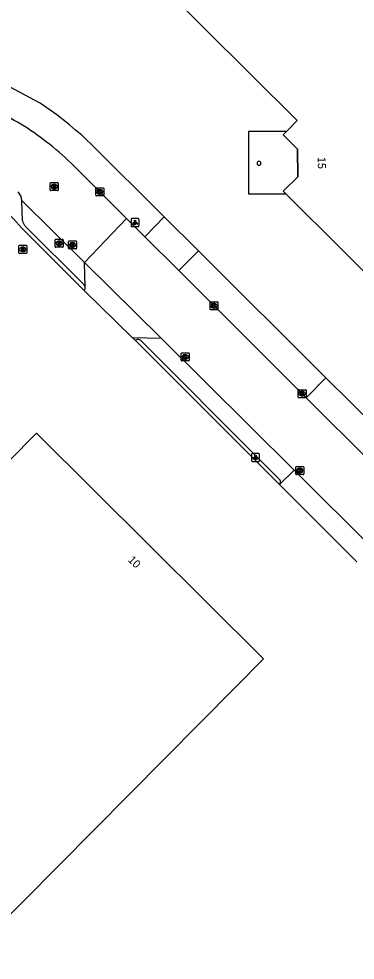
# Model space of a CAD drawing. Extents: x 155018 to 156648, y 383980 to 385733.
# Drawn here: x 155567.3 to 155609.3, y 385363.3 to 385480.9 of the extents above; entities that cross this region are included whole.
import ezdxf

# ---------------------------------------------------------------- set-up
doc = ezdxf.new("R2010")
doc.units = 0
for name, color, linetype in [('IMGEO_Brandkraan', 7, 'Continuous'), ('IMGEO_Kolk', 7, 'Continuous'), ('IMGEO_Lichtpunt', 7, 'Continuous'), ('IMGEO_Pand', 7, 'Continuous'), ('IMGEO_Pand_nummerreeks', 7, 'Continuous'), ('IMGEO_Pand_overbouw', 7, 'Continuous'), ('IMGEO_Parkeervlak_open', 7, 'Continuous'), ('IMGEO_Rijbaan_lokaal_gesloten', 7, 'Continuous'), ('IMGEO_Rijbaan_lokaal_open', 7, 'Continuous'), ('IMGEO_Rioolput', 7, 'Continuous'), ('IMGEO_Voetpad_open', 7, 'Continuous')]:
    doc.layers.add(name, color=color, linetype=linetype)

msp = doc.modelspace()

# ---------------------------------------------------------------- linework, layer by layer
at = {"layer": 'IMGEO_Brandkraan'}
for p, q in [((155571.81, 385452.45), (155571.81, 385453.31)), ((155571.88, 385453.38), (155572.73, 385453.38)), ((155572.73, 385452.38), (155571.88, 385452.38)), ((155572.29, 385453.16), (155572.32, 385453.16)), ((155572.32, 385452.6), (155572.29, 385452.6)), ((155572.81, 385453.31), (155572.81, 385452.45))]:
    msp.add_line(p, q, dxfattribs=at)
for points in [[(155571.81, 385452.45), (155571.81, 385453.31)], [(155571.88, 385453.38), (155572.73, 385453.38)], [(155572.73, 385452.38), (155571.88, 385452.38)], [(155572.15, 385453.08), (155572.15, 385452.68), (155572.37, 385452.68)], [(155572.38, 385453.08), (155572.15, 385453.08)], [(155572.33, 385453), (155572.28, 385453), (155572.28, 385452.92)], [(155572.28, 385452.92), (155572.33, 385452.92)], [(155572.34, 385452.85), (155572.28, 385452.85), (155572.28, 385452.77)], [(155572.28, 385452.77), (155572.34, 385452.77)], [(155572.81, 385453.31), (155572.81, 385452.45)]]:
    msp.add_lwpolyline(points, dxfattribs=at)
for centre, radius, start, end in [((155571.88, 385453.3), 0.0765, 91.552, 178.448), ((155571.88, 385453.3), 0.0765, 91.552, 178.448), ((155571.88, 385452.46), 0.0765, 181.552, 268.448), ((155571.88, 385452.46), 0.0765, 181.552, 268.448), ((155572.33, 385452.96), 0.0379, 267.8285, 90.9355), ((155572.34, 385452.81), 0.0404, 269.8759, 90.5077), ((155572.37, 385452.93), 0.251, 268.6676, 293.5347), ((155572.39, 385452.93), 0.145, 59.4692, 91.5367), ((155572.41, 385452.98), 0.0922, 285.5137, 58.1501), ((155572.42, 385452.79), 0.105, 301.3115, 78.989), ((155572.73, 385453.3), 0.0765, 1.552, 88.448), ((155572.73, 385453.3), 0.0765, 1.552, 88.448), ((155572.73, 385452.46), 0.0765, 271.552, 358.448), ((155572.73, 385452.46), 0.0765, 271.552, 358.448)]:
    msp.add_arc(centre, radius, start, end, dxfattribs=at)
for centre, major_axis, ratio, start_param, end_param in [((155572.29, 385452.88), (-0.387, 0.002), 0.722429, 4.712389, 7.853982), ((155572.32, 385452.88), (-0.39, 0.002), 0.717154, 1.570796, 4.712389)]:
    msp.add_ellipse(centre, major_axis=major_axis, ratio=ratio, start_param=start_param, end_param=end_param, dxfattribs=at)
at = {"layer": 'IMGEO_Kolk'}
for p, q in [((155576.88, 385458.88), (155576.88, 385459.74)), ((155576.96, 385459.81), (155577.81, 385459.81)), ((155577.37, 385459.59), (155577.4, 385459.59)), ((155577.88, 385459.74), (155577.88, 385458.88)), ((155577.81, 385458.81), (155576.96, 385458.81)), ((155577.39, 385459.03), (155577.37, 385459.03)), ((155573.48, 385452.26), (155573.48, 385453.11)), ((155573.55, 385453.19), (155574.41, 385453.19)), ((155573.99, 385452.41), (155573.96, 385452.41)), ((155573.97, 385452.96), (155573.99, 385452.96)), ((155574.48, 385453.11), (155574.48, 385452.26)), ((155574.41, 385452.18), (155573.55, 385452.18)), ((155591.18, 385444.65), (155591.18, 385445.5)), ((155591.25, 385445.57), (155592.1, 385445.57)), ((155591.67, 385445.35), (155591.69, 385445.35)), ((155592.18, 385445.5), (155592.18, 385444.65)), ((155592.1, 385444.57), (155591.25, 385444.57)), ((155591.69, 385444.79), (155591.66, 385444.79)), ((155587.58, 385438.26), (155587.58, 385439.11)), ((155587.66, 385439.18), (155588.51, 385439.18)), ((155588.51, 385438.18), (155587.66, 385438.18)), ((155588.07, 385438.96), (155588.1, 385438.96)), ((155588.09, 385438.4), (155588.07, 385438.4)), ((155588.58, 385439.11), (155588.58, 385438.26)), ((155602.21, 385433.66), (155602.21, 385434.52)), ((155602.28, 385434.59), (155603.13, 385434.59)), ((155603.13, 385433.59), (155602.28, 385433.59)), ((155602.69, 385434.37), (155602.72, 385434.37)), ((155602.72, 385433.81), (155602.69, 385433.81)), ((155603.21, 385434.52), (155603.21, 385433.66)), ((155601.91, 385424.06), (155601.91, 385424.91)), ((155601.98, 385424.98), (155602.84, 385424.98)), ((155602.42, 385424.2), (155602.39, 385424.2)), ((155602.4, 385424.76), (155602.42, 385424.76)), ((155602.91, 385424.91), (155602.91, 385424.06)), ((155602.84, 385423.98), (155601.98, 385423.98))]:
    msp.add_line(p, q, dxfattribs=at)
for points in [[(155576.88, 385458.88), (155576.88, 385459.74)], [(155576.96, 385459.81), (155577.81, 385459.81)], [(155577.2, 385459.51), (155577.33, 385459.51), (155577.33, 385459.36), (155577.46, 385459.51), (155577.62, 385459.51), (155577.47, 385459.36), (155577.63, 385459.11), (155577.47, 385459.11), (155577.39, 385459.27), (155577.33, 385459.21), (155577.33, 385459.11), (155577.2, 385459.11), (155577.2, 385459.51)], [(155577.88, 385459.74), (155577.88, 385458.88)], [(155577.81, 385458.81), (155576.96, 385458.81)], [(155573.48, 385452.26), (155573.48, 385453.11)], [(155573.55, 385453.19), (155574.41, 385453.19)], [(155573.8, 385452.88), (155573.92, 385452.88), (155573.92, 385452.73), (155574.05, 385452.88), (155574.22, 385452.88), (155574.07, 385452.73), (155574.22, 385452.48), (155574.07, 385452.48), (155573.99, 385452.65), (155573.92, 385452.58), (155573.92, 385452.48), (155573.8, 385452.48), (155573.8, 385452.88)], [(155574.48, 385453.11), (155574.48, 385452.26)], [(155574.41, 385452.18), (155573.55, 385452.18)], [(155591.18, 385444.65), (155591.18, 385445.5)], [(155591.25, 385445.57), (155592.1, 385445.57)], [(155591.5, 385445.27), (155591.62, 385445.27), (155591.62, 385445.12), (155591.75, 385445.27), (155591.92, 385445.27), (155591.77, 385445.12), (155591.92, 385444.87), (155591.77, 385444.87), (155591.69, 385445.04), (155591.62, 385444.97), (155591.62, 385444.87), (155591.5, 385444.87), (155591.5, 385445.27)], [(155592.18, 385445.5), (155592.18, 385444.65)], [(155592.1, 385444.57), (155591.25, 385444.57)], [(155587.58, 385438.26), (155587.58, 385439.11)], [(155587.66, 385439.18), (155588.51, 385439.18)], [(155588.51, 385438.18), (155587.66, 385438.18)], [(155587.9, 385438.88), (155588.03, 385438.88), (155588.03, 385438.73), (155588.16, 385438.88), (155588.32, 385438.88), (155588.18, 385438.73), (155588.33, 385438.48), (155588.18, 385438.48), (155588.09, 385438.65), (155588.03, 385438.58), (155588.03, 385438.48), (155587.9, 385438.48), (155587.9, 385438.88)], [(155588.58, 385439.11), (155588.58, 385438.26)], [(155602.21, 385433.66), (155602.21, 385434.52)], [(155602.28, 385434.59), (155603.13, 385434.59)], [(155603.13, 385433.59), (155602.28, 385433.59)], [(155602.53, 385434.29), (155602.65, 385434.29), (155602.65, 385434.14), (155602.78, 385434.29), (155602.94, 385434.29), (155602.8, 385434.14), (155602.95, 385433.89), (155602.8, 385433.89), (155602.71, 385434.06), (155602.65, 385433.99), (155602.65, 385433.89), (155602.53, 385433.89), (155602.53, 385434.29)], [(155603.21, 385434.52), (155603.21, 385433.66)], [(155601.91, 385424.06), (155601.91, 385424.91)], [(155601.98, 385424.98), (155602.84, 385424.98)], [(155602.23, 385424.68), (155602.35, 385424.68), (155602.35, 385424.53), (155602.48, 385424.68), (155602.65, 385424.68), (155602.5, 385424.53), (155602.65, 385424.28), (155602.5, 385424.28), (155602.42, 385424.45), (155602.35, 385424.38), (155602.35, 385424.28), (155602.23, 385424.28), (155602.23, 385424.68)], [(155602.91, 385424.91), (155602.91, 385424.06)], [(155602.84, 385423.98), (155601.98, 385423.98)]]:
    msp.add_lwpolyline(points, dxfattribs=at)
for centre, start, end in [((155576.96, 385459.73), 91.552, 178.448), ((155576.96, 385459.73), 91.552, 178.448), ((155577.81, 385459.73), 1.552, 88.448), ((155577.81, 385459.73), 1.552, 88.448), ((155576.96, 385458.89), 181.552, 268.448), ((155576.96, 385458.89), 181.552, 268.448), ((155577.81, 385458.89), 271.552, 358.448), ((155577.81, 385458.89), 271.552, 358.448), ((155573.55, 385453.11), 91.552, 178.448), ((155573.55, 385453.11), 91.552, 178.448), ((155574.4, 385453.11), 1.552, 88.448), ((155574.4, 385453.11), 1.552, 88.448), ((155573.55, 385452.26), 181.552, 268.448), ((155573.55, 385452.26), 181.552, 268.448), ((155574.4, 385452.26), 271.552, 358.448), ((155574.4, 385452.26), 271.552, 358.448), ((155591.25, 385445.5), 91.552, 178.448), ((155591.25, 385445.5), 91.552, 178.448), ((155592.1, 385445.5), 1.552, 88.448), ((155592.1, 385445.5), 1.552, 88.448), ((155591.25, 385444.65), 181.552, 268.448), ((155591.25, 385444.65), 181.552, 268.448), ((155592.1, 385444.65), 271.552, 358.448), ((155592.1, 385444.65), 271.552, 358.448), ((155587.66, 385439.11), 91.552, 178.448), ((155587.66, 385439.11), 91.552, 178.448), ((155587.66, 385438.26), 181.552, 268.448), ((155587.66, 385438.26), 181.552, 268.448), ((155588.51, 385439.11), 1.552, 88.448), ((155588.51, 385439.11), 1.552, 88.448), ((155588.51, 385438.26), 271.552, 358.448), ((155588.51, 385438.26), 271.552, 358.448), ((155602.28, 385434.52), 91.552, 178.448), ((155602.28, 385434.52), 91.552, 178.448), ((155602.28, 385433.67), 181.552, 268.448), ((155602.28, 385433.67), 181.552, 268.448), ((155603.13, 385434.52), 1.552, 88.448), ((155603.13, 385434.52), 1.552, 88.448), ((155603.13, 385433.67), 271.552, 358.448), ((155603.13, 385433.67), 271.552, 358.448), ((155601.99, 385424.91), 91.552, 178.448), ((155601.99, 385424.91), 91.552, 178.448), ((155601.99, 385424.06), 181.552, 268.448), ((155601.99, 385424.06), 181.552, 268.448), ((155602.83, 385424.91), 1.552, 88.448), ((155602.83, 385424.91), 1.552, 88.448), ((155602.83, 385424.06), 271.552, 358.448), ((155602.83, 385424.06), 271.552, 358.448)]:
    msp.add_arc(centre, 0.0765, start, end, dxfattribs=at)
for centre, major_axis, ratio, start_param, end_param in [((155577.37, 385459.31), (-0.387, 0.002), 0.722429, 4.712389, 7.853982), ((155577.39, 385459.31), (-0.39, 0.002), 0.717154, 1.570796, 4.712389), ((155573.97, 385452.68), (-0.387, 0.002), 0.722429, 4.712389, 7.853982), ((155573.99, 385452.68), (-0.39, 0.002), 0.717154, 1.570796, 4.712389), ((155591.66, 385445.07), (-0.387, 0.002), 0.722429, 4.712389, 7.853982), ((155591.69, 385445.07), (-0.39, 0.002), 0.717154, 1.570796, 4.712389), ((155588.07, 385438.68), (-0.387, 0.002), 0.722429, 4.712389, 7.853982), ((155588.09, 385438.68), (-0.39, 0.002), 0.717154, 1.570796, 4.712389), ((155602.69, 385434.09), (-0.387, 0.002), 0.722429, 4.712389, 7.853982), ((155602.72, 385434.09), (-0.39, 0.002), 0.717154, 1.570796, 4.712389), ((155602.4, 385424.48), (-0.387, 0.002), 0.722429, 4.712389, 7.853982), ((155602.42, 385424.48), (-0.39, 0.002), 0.717154, 1.570796, 4.712389)]:
    msp.add_ellipse(centre, major_axis=major_axis, ratio=ratio, start_param=start_param, end_param=end_param, dxfattribs=at)
at = {"layer": 'IMGEO_Lichtpunt'}
for p, q in [((155581.3, 385455.88), (155581.3, 385455.07)), ((155581.3, 385455.88), (155581.3, 385455.07)), ((155582.2, 385455.98), (155581.4, 385455.98)), ((155582.2, 385455.98), (155581.4, 385455.98)), ((155582.3, 385455.07), (155582.3, 385455.88)), ((155582.3, 385455.07), (155582.3, 385455.88)), ((155581.4, 385454.98), (155582.2, 385454.98)), ((155581.4, 385454.98), (155582.2, 385454.98)), ((155596.37, 385426.52), (155596.37, 385425.71)), ((155596.37, 385426.52), (155596.37, 385425.71)), ((155597.27, 385426.61), (155596.47, 385426.61)), ((155597.27, 385426.61), (155596.47, 385426.61)), ((155597.37, 385425.71), (155597.37, 385426.52)), ((155597.37, 385425.71), (155597.37, 385426.52)), ((155596.47, 385425.62), (155597.27, 385425.62)), ((155596.47, 385425.62), (155597.27, 385425.62))]:
    msp.add_line(p, q, dxfattribs=at)
for points in [[(155581.68, 385455.54), (155581.72, 385455.52), (155581.53, 385455.25), (155581.49, 385455.28), (155581.68, 385455.54)], [(155581.78, 385455.5), (155581.83, 385455.5), (155581.83, 385455.17), (155581.78, 385455.17), (155581.78, 385455.5)], [(155581.89, 385455.52), (155581.93, 385455.54), (155582.11, 385455.28), (155582.08, 385455.25), (155581.89, 385455.52)], [(155596.75, 385426.18), (155596.78, 385426.15), (155596.6, 385425.89), (155596.56, 385425.92), (155596.75, 385426.18)], [(155596.85, 385426.13), (155596.9, 385426.13), (155596.9, 385425.81), (155596.85, 385425.81), (155596.85, 385426.13)], [(155596.96, 385426.15), (155597, 385426.18), (155597.18, 385425.92), (155597.14, 385425.89), (155596.96, 385426.15)]]:
    msp.add_lwpolyline(points, dxfattribs=at)
for centre in [(155581.8, 385455.68), (155596.87, 385426.32)]:
    msp.add_circle(centre, 0.0994, dxfattribs=at)
for centre, start, end in [((155581.4, 385455.88), 90, 180), ((155581.4, 385455.88), 90, 180), ((155582.2, 385455.88), 0, 90), ((155582.2, 385455.88), 0, 90), ((155581.4, 385455.07), 180, 270), ((155581.4, 385455.07), 180, 270), ((155582.2, 385455.07), 270, 0), ((155582.2, 385455.07), 270, 360), ((155596.47, 385426.52), 90, 180), ((155596.47, 385426.52), 90, 180), ((155597.27, 385426.52), 0, 90), ((155597.27, 385426.52), 0, 90), ((155596.47, 385425.71), 180, 270), ((155596.47, 385425.71), 180, 270), ((155597.27, 385425.71), 270, 0), ((155597.27, 385425.71), 270, 360)]:
    msp.add_arc(centre, 0.0946, start, end, dxfattribs=at)
at = {"layer": 'IMGEO_Pand'}
for points in [[(155600.74, 385466.87), (155600.32, 385466.45), (155602.14, 385464.63), (155602.15, 385461.2), (155600.35, 385459.38), (155600.67, 385459.06), (155615.01, 385444.81), (155618.53, 385448.36), (155618.81, 385448.64), (155626.02, 385455.89), (155618.96, 385462.91), (155622.25, 385466.21), (155625.71, 385462.77), (155662.72, 385500)], [(155584.47, 385485.73), (155602.09, 385468.22), (155600.74, 385466.87)], [(155569.49, 385429.14), (155565.97, 385425.6), (155547.65, 385407.15), (155544.1, 385403.58), (155541.51, 385400.98), (155530.56, 385389.95), (155558.94, 385361.75), (155594.36, 385397.4), (155597.88, 385400.95), (155569.49, 385429.14)]]:
    msp.add_lwpolyline(points, dxfattribs=at)
for start, end in [(90, 270), (270, 90)]:
    msp.add_arc((155597.31, 385462.89), 0.25, start, end, dxfattribs=at)
at = {"layer": 'IMGEO_Pand_overbouw'}
msp.add_lwpolyline([(155596.01, 385459.05), (155600.67, 385459.06), (155600.35, 385459.38), (155602.15, 385461.2), (155602.14, 385464.63), (155600.32, 385466.45), (155600.74, 385466.87), (155595.98, 385466.86)], close=True, dxfattribs=at)
at = {"layer": 'IMGEO_Parkeervlak_open'}
msp.add_lwpolyline([(155581.85, 385440.72), (155581.44, 385441.13)], dxfattribs=at)
at = {"layer": 'IMGEO_Rijbaan_lokaal_gesloten'}
for points in [[(155580.72, 385455.98), (155573.79, 385462.88)], [(155567.62, 385458.25), (155575.48, 385450.49)], [(155575.48, 385450.49), (155580.72, 385455.98)], [(155583.01, 385453.7), (155580.72, 385455.98)], [(155587.27, 385449.47), (155583.01, 385453.7)], [(155575.48, 385450.49), (155585.06, 385441.04)], [(155603.21, 385433.59), (155587.27, 385449.47)], [(155585.06, 385441.04), (155601.71, 385424.55)], [(155611.26, 385425.57), (155603.21, 385433.59)], [(155601.71, 385424.55), (155611.73, 385414.58)]]:
    msp.add_lwpolyline(points, dxfattribs=at)
for centre, radius, start, end in [((155551.17, 385440.78), 31.55, 51.7991, 65.7768), ((155553.69, 385442.8), 28.42, 44.9737, 53.2705), ((155565.79, 385458.15), 1.83, 2.9577, 40.023)]:
    msp.add_arc(centre, radius, start, end, dxfattribs=at)
at = {"layer": 'IMGEO_Rijbaan_lokaal_open'}
for points in [[(155583.01, 385453.7), (155585.46, 385456.18)], [(155585.46, 385456.18), (155589.73, 385451.94)], [(155587.27, 385449.47), (155589.73, 385451.94)], [(155575.56, 385447.45), (155575.48, 385450.49)], [(155581.44, 385441.13), (155575.43, 385447)], [(155581.44, 385441.13), (155585.06, 385441.04)], [(155605.69, 385436.07), (155603.21, 385433.59)], [(155605.69, 385436.07), (155611.87, 385429.93), (155613.71, 385428.1)], [(155599.87, 385422.75), (155601.71, 385424.55)], [(155609.57, 385413.07), (155599.87, 385422.75)]]:
    msp.add_lwpolyline(points, dxfattribs=at)
msp.add_arc((155575.03, 385447.36), 0.531, 317.7126, 9.9925, dxfattribs=at)
at = {"layer": 'IMGEO_Rioolput'}
for p, q in [((155571.19, 385459.54), (155571.19, 385460.4)), ((155571.26, 385460.47), (155572.12, 385460.47)), ((155572.12, 385459.47), (155571.26, 385459.47)), ((155571.7, 385459.69), (155571.67, 385459.69)), ((155571.68, 385460.25), (155571.7, 385460.25)), ((155572.19, 385460.4), (155572.19, 385459.54)), ((155567.26, 385451.7), (155567.26, 385452.55)), ((155567.33, 385452.63), (155568.18, 385452.63)), ((155567.74, 385452.4), (155567.77, 385452.4)), ((155568.26, 385452.55), (155568.26, 385451.7)), ((155568.18, 385451.62), (155567.33, 385451.62)), ((155567.77, 385451.85), (155567.74, 385451.85))]:
    msp.add_line(p, q, dxfattribs=at)
for points in [[(155571.19, 385459.54), (155571.19, 385460.4)], [(155571.26, 385460.47), (155572.12, 385460.47)], [(155572.12, 385459.47), (155571.26, 385459.47)], [(155571.78, 385460.17), (155571.53, 385460.17), (155571.53, 385459.77)], [(155571.53, 385459.77), (155571.65, 385459.77), (155571.65, 385459.93), (155571.66, 385459.93)], [(155571.7, 385460.09), (155571.65, 385460.09), (155571.65, 385460.01)], [(155571.65, 385460.01), (155571.7, 385460.01)], [(155571.71, 385459.9), (155571.78, 385459.77), (155571.92, 385459.77), (155571.85, 385459.9)], [(155572.19, 385460.4), (155572.19, 385459.54)], [(155567.26, 385451.7), (155567.26, 385452.55)], [(155567.33, 385452.63), (155568.18, 385452.63)], [(155567.84, 385452.32), (155567.59, 385452.32), (155567.59, 385451.92)], [(155568.26, 385452.55), (155568.26, 385451.7)], [(155568.18, 385451.62), (155567.33, 385451.62)], [(155567.59, 385451.92), (155567.72, 385451.92), (155567.72, 385452.09), (155567.73, 385452.09)], [(155567.77, 385452.24), (155567.72, 385452.24), (155567.72, 385452.16)], [(155567.72, 385452.16), (155567.77, 385452.16)], [(155567.77, 385452.06), (155567.85, 385451.92), (155567.98, 385451.92), (155567.92, 385452.05)]]:
    msp.add_lwpolyline(points, dxfattribs=at)
for centre, radius, start, end in [((155571.27, 385460.39), 0.0765, 91.552, 178.448), ((155571.27, 385460.39), 0.0765, 91.552, 178.448), ((155571.27, 385459.55), 0.0765, 181.552, 268.448), ((155571.27, 385459.55), 0.0765, 181.552, 268.448), ((155571.66, 385459.88), 0.0533, 26.0293, 88.6989), ((155571.71, 385459.99), 0.0964, 77.0061, 93.1865), ((155571.69, 385460.2), 0.19, 274.7715, 282.9687), ((155571.72, 385460.05), 0.0378, 276.6634, 79.6772), ((155571.78, 385460.06), 0.109, 350.3612, 89.416), ((155571.78, 385460.06), 0.112, 277.5842, 350.9817), ((155571.76, 385459.84), 0.108, 29.5134, 73.7905), ((155572.11, 385460.39), 0.0765, 1.552, 88.448), ((155572.11, 385460.39), 0.0765, 1.552, 88.448), ((155572.11, 385459.55), 0.0765, 271.552, 358.448), ((155572.11, 385459.55), 0.0765, 271.552, 358.448), ((155567.33, 385452.55), 0.0765, 91.552, 178.448), ((155567.33, 385452.55), 0.0765, 91.552, 178.448), ((155567.84, 385452.21), 0.109, 350.3612, 89.416), ((155568.18, 385452.55), 0.0765, 1.552, 88.448), ((155568.18, 385452.55), 0.0765, 1.552, 88.448), ((155567.33, 385451.7), 0.0765, 181.552, 268.448), ((155567.33, 385451.7), 0.0765, 181.552, 268.448), ((155567.73, 385452.03), 0.0533, 26.0293, 88.6989), ((155567.78, 385452.15), 0.0964, 77.0061, 93.1865), ((155567.75, 385452.35), 0.19, 274.7715, 282.9687), ((155567.79, 385452.2), 0.0378, 276.6634, 79.6772), ((155567.84, 385452.21), 0.112, 277.5842, 350.9817), ((155567.83, 385452), 0.108, 29.5134, 73.7905), ((155568.18, 385451.7), 0.0765, 271.552, 358.448), ((155568.18, 385451.7), 0.0765, 271.552, 358.448)]:
    msp.add_arc(centre, radius, start, end, dxfattribs=at)
for centre, major_axis, ratio, start_param, end_param in [((155571.68, 385459.97), (-0.387, 0.002), 0.722429, 4.712389, 7.853982), ((155571.7, 385459.97), (-0.39, 0.002), 0.717154, 1.570796, 4.712389), ((155567.74, 385452.12), (-0.387, 0.002), 0.722429, 4.712389, 7.853982), ((155567.77, 385452.12), (-0.39, 0.002), 0.717154, 1.570796, 4.712389)]:
    msp.add_ellipse(centre, major_axis=major_axis, ratio=ratio, start_param=start_param, end_param=end_param, dxfattribs=at)
at = {"layer": 'IMGEO_Voetpad_open'}
for points in [[(155569.93, 385470.38), (155564.19, 385473.44)], [(155585.46, 385456.18), (155576.24, 385465.34)], [(155567.73, 385455.69), (155567.62, 385458.25)], [(155575.43, 385447), (155567.64, 385454.78), (155566.59, 385455.92), (155565.51, 385457)], [(155575.56, 385447.45), (155575.4, 385447.74), (155568.05, 385455.04)], [(155589.73, 385451.94), (155605.69, 385436.07)], [(155599.87, 385422.75), (155597.14, 385425.5), (155581.85, 385440.72)], [(155582.51, 385440.73), (155597.56, 385425.71), (155599.84, 385423.41)]]:
    msp.add_lwpolyline(points, dxfattribs=at)
for centre, radius, start, end in [((155544.94, 385432.61), 45.29, 46.2914, 56.511), ((155568.76, 385455.79), 1.03, 185.6643, 226.1775), ((155582.18, 385440.41), 0.457, 44.2454, 136.4512), ((155599.54, 385423.06), 0.463, 316.7915, 48.5545)]:
    msp.add_arc(centre, radius, start, end, dxfattribs=at)

# ---------------------------------------------------------------- texts
at = {"layer": 'IMGEO_Pand_nummerreeks'}
for s, rotation, p in [('15', 270.1835, (155604.67, 385463.66)), ('10', 315.2004, (155580.85, 385413.24))]:
    msp.add_text(s, height=1, rotation=rotation, dxfattribs=at).set_placement(p)

doc.saveas('drawing.dxf')
